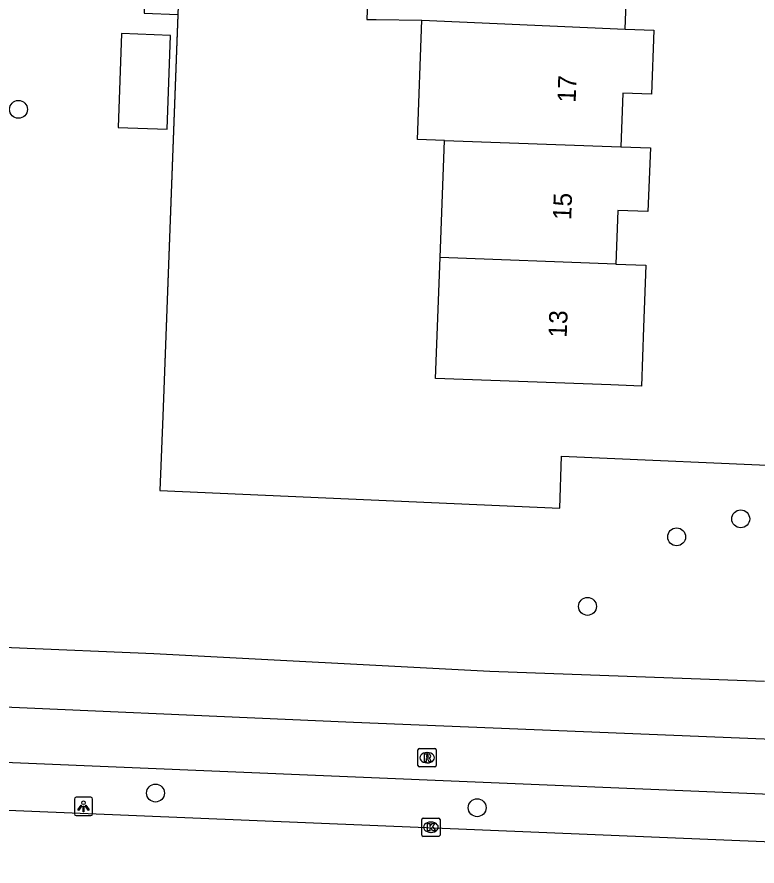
# Model space of a CAD drawing. Extents: x 160732 to 162105, y 387428 to 388479.
# Drawn here: x 161061.02 to 161101.46, y 387478.56 to 387524.95 of the extents above; entities that cross this region are included whole.
import ezdxf

# ---------------------------------------------------------------- set-up
doc = ezdxf.new("R2010")
doc.units = 0
for name, color, linetype in [('IMGEO_Boom', 7, 'Continuous'), ('IMGEO_Fietspad_open', 7, 'Continuous'), ('IMGEO_Groenvoorziening', 7, 'Continuous'), ('IMGEO_Hek', 7, 'Continuous'), ('IMGEO_Kolk', 7, 'Continuous'), ('IMGEO_Lichtpunt', 7, 'Continuous'), ('IMGEO_Pand', 7, 'Continuous'), ('IMGEO_Pand_nummerreeks', 7, 'Continuous'), ('IMGEO_Rijbaan_lokaal_gesloten', 7, 'Continuous'), ('IMGEO_Rioolput', 7, 'Continuous'), ('IMGEO_Voetpad_open', 7, 'Continuous')]:
    doc.layers.add(name, color=color, linetype=linetype)

msp = doc.modelspace()

# ---------------------------------------------------------------- linework, layer by layer
at = {"layer": 'IMGEO_Boom'}
for centre in [(161061.099, 387519.902), (161100.566, 387497.525), (161097.062, 387496.542), (161092.192, 387492.743), (161068.587, 387482.544), (161086.164, 387481.742)]:
    msp.add_circle(centre, 0.489, dxfattribs=at)
at = {"layer": 'IMGEO_Fietspad_open'}
for points in [[(160801.558, 387514.26), (160820.517, 387511.401), (160862.38, 387504.81), (160891.554, 387500.319), (160901.233, 387498.754), (160911.562, 387497.191), (160935.793, 387493.329), (160945.905, 387492.112), (160955.896, 387491.483), (160964.882, 387491.216), (161000, 387489.783), (161032.946, 387488.45), (161079.41, 387486.41), (161134.151, 387484.191)], [(161032.863, 387485.379), (161078.213, 387483.477), (161134.039, 387481.162)]]:
    msp.add_lwpolyline(points, dxfattribs=at)
at = {"layer": 'IMGEO_Groenvoorziening'}
msp.add_lwpolyline([(161070.371, 387540.152), (161070.05, 387531.608), (161068.211, 387531.677), (161067.968, 387525.152), (161069.806, 387525.083), (161068.983, 387503.133), (161068.831, 387499.085), (161090.674, 387498.116), (161090.78, 387500.95), (161104.081, 387500.36)], dxfattribs=at)
at = {"layer": 'IMGEO_Hek'}
msp.add_lwpolyline([(161064.601, 387559.501), (161071.084, 387559.187), (161068.983, 387503.133)], dxfattribs=at)
at = {"layer": 'IMGEO_Kolk'}
for p, q in [((161083.135, 387480.251), (161083.135, 387481.103)), ((161083.21, 387481.177), (161084.062, 387481.177)), ((161083.623, 387480.957), (161083.648, 387480.957)), ((161084.136, 387481.103), (161084.136, 387480.251)), ((161083.646, 387480.397), (161083.621, 387480.397)), ((161084.062, 387480.177), (161083.21, 387480.177))]:
    msp.add_line(p, q, dxfattribs=at)
for points in [[(161083.135, 387480.251), (161083.135, 387481.103)], [(161083.21, 387481.177), (161084.062, 387481.177)], [(161083.456, 387480.877), (161083.579, 387480.877), (161083.579, 387480.726), (161083.709, 387480.877), (161083.873, 387480.877), (161083.727, 387480.726), (161083.88, 387480.477), (161083.728, 387480.477), (161083.643, 387480.641), (161083.579, 387480.574), (161083.579, 387480.477), (161083.456, 387480.477), (161083.456, 387480.877)], [(161084.136, 387481.103), (161084.136, 387480.251)], [(161084.062, 387480.177), (161083.21, 387480.177)]]:
    msp.add_lwpolyline(points, dxfattribs=at)
for centre, start, end in [((161083.212, 387481.101), 91.552, 178.448), ((161083.212, 387481.101), 91.552, 178.448), ((161084.06, 387481.101), 1.552, 88.448), ((161084.06, 387481.101), 1.552, 88.448), ((161083.212, 387480.253), 181.552, 268.448), ((161083.212, 387480.253), 181.552, 268.448), ((161084.06, 387480.253), 271.552, 358.448), ((161084.06, 387480.253), 271.552, 358.448)]:
    msp.add_arc(centre, 0.0765, start, end, dxfattribs=at)
for centre, major_axis, ratio, start_param, end_param in [((161083.622, 387480.677), (-0.387, 0.002), 0.722429, 4.712389, 7.853982), ((161083.647, 387480.677), (-0.39, 0.002), 0.717154, 1.570796, 4.712389)]:
    msp.add_ellipse(centre, major_axis=major_axis, ratio=ratio, start_param=start_param, end_param=end_param, dxfattribs=at)
at = {"layer": 'IMGEO_Lichtpunt'}
for p, q in [((161064.154, 387482.218), (161064.154, 387481.411)), ((161064.154, 387482.218), (161064.154, 387481.411)), ((161065.056, 387482.313), (161064.248, 387482.313)), ((161065.056, 387482.313), (161064.248, 387482.313)), ((161065.15, 387481.411), (161065.15, 387482.218)), ((161065.15, 387481.411), (161065.15, 387482.218)), ((161064.248, 387481.317), (161065.056, 387481.317)), ((161064.248, 387481.317), (161065.056, 387481.317))]:
    msp.add_line(p, q, dxfattribs=at)
for points in [[(161064.528, 387481.882), (161064.567, 387481.854), (161064.379, 387481.592), (161064.341, 387481.619), (161064.528, 387481.882)], [(161064.63, 387481.834), (161064.677, 387481.834), (161064.677, 387481.512), (161064.63, 387481.512), (161064.63, 387481.834)], [(161064.74, 387481.854), (161064.778, 387481.881), (161064.965, 387481.619), (161064.926, 387481.591), (161064.74, 387481.854)]]:
    msp.add_lwpolyline(points, dxfattribs=at)
msp.add_circle((161064.653, 387482.016), 0.0994, dxfattribs=at)
for centre, start, end in [((161064.248, 387482.218), 90, 180), ((161064.248, 387482.218), 90, 180), ((161065.056, 387482.218), 0, 90), ((161065.056, 387482.218), 0, 90), ((161064.248, 387481.411), 180, 270), ((161064.248, 387481.411), 180, 270), ((161065.056, 387481.411), 270, 0), ((161065.056, 387481.411), 270, 360)]:
    msp.add_arc(centre, 0.0946, start, end, dxfattribs=at)
at = {"layer": 'IMGEO_Pand'}
for points in [[(161084.852, 387531.023), (161080.375, 387531.189), (161080.138, 387524.814), (161080.638, 387524.806), (161083.138, 387524.767)], [(161094.246, 387524.289), (161094.353, 387527.169), (161095.98, 387527.108), (161096.11, 387530.605), (161094.5, 387530.665)], [(161084.376, 387518.207), (161082.896, 387518.262), (161083.138, 387524.767)], [(161083.138, 387524.767), (161094.246, 387524.289)], [(161066.545, 387518.915), (161069.218, 387518.815), (161069.41, 387523.944), (161066.736, 387524.044), (161066.545, 387518.915)], [(161094.246, 387524.289), (161095.825, 387524.231), (161095.695, 387520.729), (161094.118, 387520.788), (161094.009, 387517.852)], [(161084.138, 387511.801), (161084.376, 387518.207)], [(161084.376, 387518.207), (161094.009, 387517.852)], [(161094.009, 387517.852), (161095.626, 387517.79), (161095.497, 387514.315), (161093.853, 387514.376), (161093.744, 387511.443)], [(161093.744, 387511.443), (161095.384, 387511.383), (161095.258, 387507.98), (161095.14, 387504.783), (161093.475, 387504.845), (161083.893, 387505.201), (161084.138, 387511.801)], [(161093.744, 387511.443), (161084.138, 387511.801)]]:
    msp.add_lwpolyline(points, dxfattribs=at)
at = {"layer": 'IMGEO_Rijbaan_lokaal_gesloten'}
msp.add_lwpolyline([(161133.943, 387478.558), (161032.79, 387482.739)], dxfattribs=at)
at = {"layer": 'IMGEO_Rioolput'}
for p, q in [((161083.004, 387484.975), (161083.856, 387484.975)), ((161082.929, 387484.049), (161082.929, 387484.901)), ((161083.417, 387484.755), (161083.442, 387484.755)), ((161083.93, 387484.901), (161083.93, 387484.049)), ((161083.44, 387484.195), (161083.415, 387484.195)), ((161083.856, 387483.975), (161083.004, 387483.975))]:
    msp.add_line(p, q, dxfattribs=at)
for points in [[(161083.004, 387484.975), (161083.856, 387484.975)], [(161082.929, 387484.049), (161082.929, 387484.901)], [(161083.518, 387484.673), (161083.266, 387484.675), (161083.266, 387484.275)], [(161083.444, 387484.594), (161083.39, 387484.594), (161083.39, 387484.513)], [(161083.39, 387484.513), (161083.442, 387484.513)], [(161083.93, 387484.901), (161083.93, 387484.049)], [(161083.266, 387484.275), (161083.39, 387484.275), (161083.39, 387484.437), (161083.401, 387484.437)], [(161083.448, 387484.408), (161083.519, 387484.275), (161083.659, 387484.275), (161083.594, 387484.401)], [(161083.856, 387483.975), (161083.004, 387483.975)]]:
    msp.add_lwpolyline(points, dxfattribs=at)
for centre, radius, start, end in [((161083.006, 387484.899), 0.0765, 91.552, 178.448), ((161083.006, 387484.899), 0.0765, 91.552, 178.448), ((161083.854, 387484.899), 0.0765, 1.552, 88.448), ((161083.854, 387484.899), 0.0765, 1.552, 88.448), ((161083.426, 387484.702), 0.19, 274.7715, 282.9687), ((161083.45, 387484.498), 0.0964, 77.0061, 93.1865), ((161083.464, 387484.555), 0.0378, 276.6634, 79.6772), ((161083.517, 387484.563), 0.109, 350.3612, 89.416), ((161083.515, 387484.563), 0.112, 277.5842, 350.9817), ((161083.006, 387484.051), 0.0765, 181.552, 268.448), ((161083.006, 387484.051), 0.0765, 181.552, 268.448), ((161083.4, 387484.384), 0.0533, 26.0293, 88.6989), ((161083.499, 387484.348), 0.108, 29.5134, 73.7905), ((161083.854, 387484.051), 0.0765, 271.552, 358.448), ((161083.854, 387484.051), 0.0765, 271.552, 358.448)]:
    msp.add_arc(centre, radius, start, end, dxfattribs=at)
for centre, major_axis, ratio, start_param, end_param in [((161083.416, 387484.475), (-0.387, 0.002), 0.722429, 4.712389, 7.853982), ((161083.441, 387484.475), (-0.39, 0.002), 0.717154, 1.570796, 4.712389)]:
    msp.add_ellipse(centre, major_axis=major_axis, ratio=ratio, start_param=start_param, end_param=end_param, dxfattribs=at)
at = {"layer": 'IMGEO_Voetpad_open'}
msp.add_lwpolyline([(161101.855, 387488.631), (161086.862, 387489.194), (161068.496, 387490.143), (161052.92, 387490.805), (161052.49, 387490.824)], dxfattribs=at)

# ---------------------------------------------------------------- texts
at = {"layer": 'IMGEO_Pand_nummerreeks'}
for s, rotation, p in [('17', 87.8143, (161091.542, 387520.255)), ('15', 87.8143, (161091.297, 387513.836)), ('13', 87.8115, (161091.052, 387507.415))]:
    msp.add_text(s, height=1, rotation=rotation, dxfattribs=at).set_placement(p)

doc.saveas('drawing.dxf')
